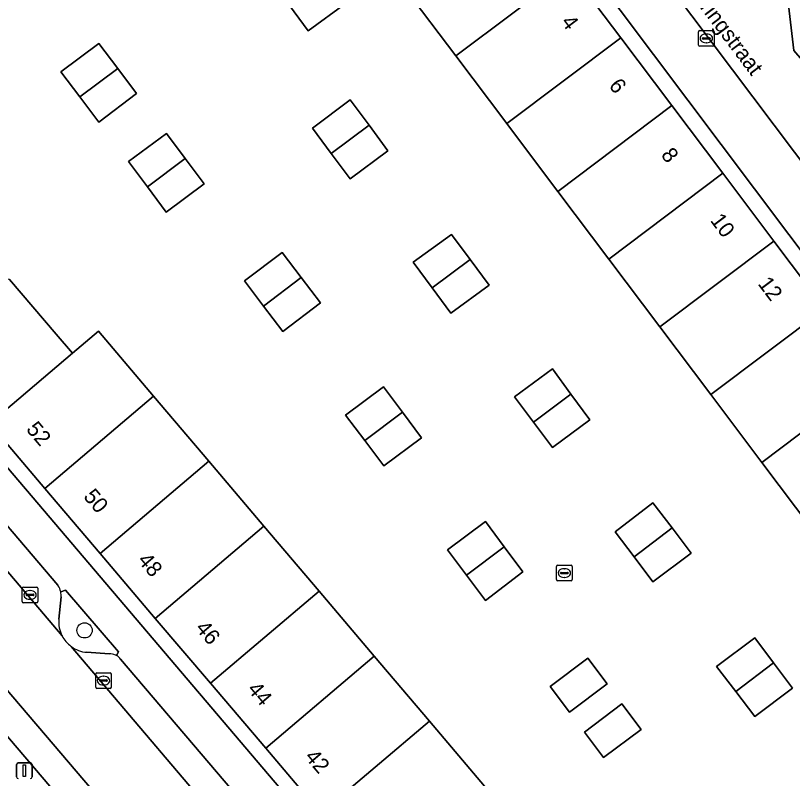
# Model space of a CAD drawing. Extents: x 160377 to 161131, y 383938 to 384853.
# Drawn here: x 160510.39 to 160560.31, y 384649.73 to 384698.73 of the extents above; entities that cross this region are included whole.
import ezdxf

# ---------------------------------------------------------------- set-up
doc = ezdxf.new("R2010")
doc.units = 0
for name, color, linetype in [('IMGEO_Boom', 7, 'Continuous'), ('IMGEO_Erf', 7, 'Continuous'), ('IMGEO_Groenvoorziening', 7, 'Continuous'), ('IMGEO_Kolk', 7, 'Continuous'), ('IMGEO_Lichtmast', 7, 'Continuous'), ('IMGEO_Openbare_ruimte_label', 7, 'Continuous'), ('IMGEO_Pand', 7, 'Continuous'), ('IMGEO_Pand_nummerreeks', 7, 'Continuous'), ('IMGEO_Parkeervlak_open', 7, 'Continuous'), ('IMGEO_Rijbaan_lokaal_open', 7, 'Continuous'), ('IMGEO_Rioolput', 7, 'Continuous'), ('IMGEO_Voetgangersgebied_open', 7, 'Continuous'), ('IMGEO_Voetpad_open', 7, 'Continuous')]:
    doc.layers.add(name, color=color, linetype=linetype)

msp = doc.modelspace()

# ---------------------------------------------------------------- linework, layer by layer
at = {"layer": 'IMGEO_Boom'}
msp.add_circle((160514.825, 384659.244), 0.489, dxfattribs=at)
at = {"layer": 'IMGEO_Erf'}
for points in [[(160603.494, 384626.95), (160531.839, 384722.221), (160517.199, 384711.18), (160499.817, 384698.107), (160499.831, 384681.477), (160544.574, 384628.905), (160558.691, 384612.377)], [(160555.646, 384617.452), (160552.287, 384621.39), (160548.74, 384625.548), (160545.194, 384629.706), (160541.647, 384633.863), (160538.1, 384638.021), (160534.556, 384642.176), (160533.571, 384643.324), (160530.017, 384647.502), (160526.468, 384651.672), (160522.92, 384655.843), (160519.371, 384660.013), (160515.823, 384664.184), (160512.275, 384668.354), (160508.724, 384672.527), (160500.837, 384681.797), (160500.846, 384687.066), (160500.855, 384692.343), (160500.864, 384697.632), (160510.089, 384704.569)], [(160546.009, 384701.656), (160549.284, 384697.303), (160552.559, 384692.951), (160555.834, 384688.599), (160559.109, 384684.247), (160562.385, 384679.894)], [(160561.612, 384665.679), (160558.335, 384670.03), (160555.059, 384674.382), (160551.782, 384678.733), (160548.506, 384683.084), (160545.229, 384687.435), (160543.543, 384689.675), (160541.955, 384691.788), (160538.684, 384696.143), (160535.415, 384700.495)], [(160509.999, 384681.781), (160513.001, 384678.269), (160514.045, 384677.042), (160515.722, 384678.465), (160519.266, 384674.291), (160522.811, 384670.117), (160526.355, 384665.943), (160529.899, 384661.769), (160533.443, 384657.595), (160536.988, 384653.421), (160540.532, 384649.247), (160533.571, 384643.324), (160534.556, 384642.176), (160541.51, 384648.108), (160545.055, 384643.949), (160548.6, 384639.79), (160552.145, 384635.631), (160555.69, 384631.471), (160559.235, 384627.312), (160562.78, 384623.153)]]:
    msp.add_lwpolyline(points, dxfattribs=at)
for points in [[(160527.994, 384699.366), (160530.449, 384701.194), (160531.654, 384699.542), (160529.203, 384697.743)], [(160515.74, 384691.879), (160514.524, 384693.501), (160513.308, 384695.122), (160515.75, 384696.942), (160516.957, 384695.325), (160518.155, 384693.72)], [(160531.89, 384688.244), (160530.677, 384689.872), (160529.463, 384691.499), (160531.883, 384693.322), (160533.103, 384691.681), (160534.313, 384690.052)], [(160520.08, 384686.105), (160518.865, 384687.733), (160517.649, 384689.361), (160520.097, 384691.163), (160521.3, 384689.551), (160522.508, 384687.933)], [(160537.151, 384681.253), (160535.945, 384682.882), (160538.404, 384684.671), (160539.598, 384683.063), (160540.817, 384681.42), (160538.356, 384679.623)], [(160527.565, 384678.439), (160526.333, 384680.065), (160525.101, 384681.69), (160527.524, 384683.518), (160528.754, 384681.9), (160529.992, 384680.272)], [(160544.896, 384670.98), (160543.67, 384672.609), (160542.444, 384674.238), (160544.894, 384676.044), (160546.081, 384674.424), (160547.294, 384672.768)], [(160534.062, 384669.807), (160532.833, 384671.439), (160531.603, 384673.07), (160534.039, 384674.883), (160535.252, 384673.262), (160536.48, 384671.619)], [(160548.92, 384665.577), (160551.348, 384667.436), (160552.577, 384665.819), (160553.804, 384664.206), (160551.34, 384662.369), (160550.13, 384663.973)], [(160540.584, 384661.168), (160539.361, 384662.795), (160538.139, 384664.421), (160540.578, 384666.24), (160541.787, 384664.618), (160542.996, 384662.996)], [(160557.89, 384658.768), (160559.087, 384657.167), (160560.308, 384655.533), (160557.898, 384653.711), (160556.669, 384655.319), (160555.44, 384656.927)], [(160548.395, 384655.814), (160545.993, 384653.99), (160544.752, 384655.641), (160547.16, 384657.46)], [(160550.6, 384652.875), (160548.164, 384651.069), (160546.946, 384652.709), (160549.355, 384654.515)]]:
    msp.add_lwpolyline(points, close=True, dxfattribs=at)
at = {"layer": 'IMGEO_Groenvoorziening'}
for points in [[(160557.616, 384707.68), (160553.827, 384709.767), (160550.857, 384704.721), (160549.861, 384704.03), (160584.207, 384658.391), (160596.343, 384642.27), (160596.599, 384643.678)], [(160588.127, 384664.318), (160579.65, 384674.149), (160560.394, 384696.477), (160559.369, 384705.242)], [(160516.886, 384657.622), (160517.013, 384657.874), (160513.591, 384661.836), (160513.296, 384661.725)], [(160513.32, 384661.387), (160513.174, 384659.965)], [(160514.972, 384657.834), (160516.405, 384657.74)]]:
    msp.add_lwpolyline(points, dxfattribs=at)
for centre, radius, start, end in [((160512.125, 384661.472), 1.198, 355.9314, 12.1916), ((160515.129, 384659.79), 1.963, 174.8713, 207.3804), ((160515.122, 384659.786), 1.955, 207.3769, 233.4166), ((160515.123, 384659.774), 1.946, 233.197, 265.5549), ((160516.412, 384656.706), 1.034, 67.4534, 90.3645), ((160516.61, 384657.167), 0.532, 58.7363, 68.1336)]:
    msp.add_arc(centre, radius, start, end, dxfattribs=at)
at = {"layer": 'IMGEO_Kolk'}
for p, q in [((160554.278, 384696.838), (160554.278, 384697.69)), ((160554.353, 384697.764), (160555.205, 384697.764)), ((160554.766, 384697.544), (160554.791, 384697.544)), ((160555.279, 384697.69), (160555.279, 384696.838)), ((160554.537, 384697.258), (160554.537, 384697.27)), ((160554.975, 384697.221), (160554.577, 384697.221)), ((160554.58, 384697.307), (160554.978, 384697.307)), ((160554.789, 384696.984), (160554.764, 384696.984)), ((160555.021, 384697.27), (160555.021, 384697.258)), ((160555.205, 384696.764), (160554.353, 384696.764)), ((160510.823, 384661.094), (160510.823, 384661.946)), ((160510.898, 384662.02), (160511.75, 384662.02)), ((160511.824, 384661.946), (160511.824, 384661.094)), ((160511.082, 384661.514), (160511.082, 384661.526)), ((160511.52, 384661.477), (160511.122, 384661.477)), ((160511.125, 384661.563), (160511.523, 384661.563)), ((160511.311, 384661.8), (160511.336, 384661.8)), ((160511.566, 384661.526), (160511.566, 384661.514)), ((160511.75, 384661.02), (160510.898, 384661.02)), ((160511.334, 384661.24), (160511.309, 384661.24)), ((160515.545, 384655.589), (160515.545, 384656.441)), ((160515.62, 384656.515), (160516.472, 384656.515)), ((160516.546, 384656.441), (160516.546, 384655.589)), ((160515.804, 384656.009), (160515.804, 384656.021)), ((160516.242, 384655.972), (160515.844, 384655.972)), ((160515.847, 384656.058), (160516.245, 384656.058)), ((160516.033, 384656.295), (160516.058, 384656.295)), ((160516.288, 384656.021), (160516.288, 384656.009)), ((160516.472, 384655.515), (160515.62, 384655.515)), ((160516.056, 384655.735), (160516.031, 384655.735))]:
    msp.add_line(p, q, dxfattribs=at)
for points in [[(160554.278, 384696.838), (160554.278, 384697.69)], [(160554.353, 384697.764), (160555.205, 384697.764)], [(160555.279, 384697.69), (160555.279, 384696.838)], [(160555.205, 384696.764), (160554.353, 384696.764)], [(160510.823, 384661.094), (160510.823, 384661.946)], [(160510.898, 384662.02), (160511.75, 384662.02)], [(160511.824, 384661.946), (160511.824, 384661.094)], [(160511.75, 384661.02), (160510.898, 384661.02)], [(160515.545, 384655.589), (160515.545, 384656.441)], [(160515.62, 384656.515), (160516.472, 384656.515)], [(160516.546, 384656.441), (160516.546, 384655.589)], [(160516.472, 384655.515), (160515.62, 384655.515)]]:
    msp.add_lwpolyline(points, dxfattribs=at)
for centre, radius, start, end in [((160554.355, 384697.688), 0.0765, 91.552, 178.448), ((160554.355, 384697.688), 0.0765, 91.552, 178.448), ((160555.203, 384697.688), 0.0765, 1.552, 88.448), ((160555.203, 384697.688), 0.0765, 1.552, 88.448), ((160554.577, 384697.267), 0.0403, 85.8775, 175.7526), ((160554.574, 384697.257), 0.0366, 178.938, 274.7102), ((160554.978, 384697.264), 0.043, 264.8664, 352.4533), ((160554.982, 384697.269), 0.0386, 1.7309, 96.639), ((160554.355, 384696.84), 0.0765, 181.552, 268.448), ((160554.355, 384696.84), 0.0765, 181.552, 268.448), ((160555.203, 384696.84), 0.0765, 271.552, 358.448), ((160555.203, 384696.84), 0.0765, 271.552, 358.448), ((160510.9, 384661.944), 0.0765, 91.552, 178.448), ((160510.9, 384661.944), 0.0765, 91.552, 178.448), ((160511.748, 384661.944), 0.0765, 1.552, 88.448), ((160511.748, 384661.944), 0.0765, 1.552, 88.448), ((160511.122, 384661.523), 0.0403, 85.8775, 175.7526), ((160511.119, 384661.513), 0.0366, 178.938, 274.7102), ((160511.523, 384661.52), 0.043, 264.8664, 352.4533), ((160511.527, 384661.525), 0.0386, 1.7309, 96.639), ((160510.9, 384661.096), 0.0765, 181.552, 268.448), ((160510.9, 384661.096), 0.0765, 181.552, 268.448), ((160511.748, 384661.096), 0.0765, 271.552, 358.448), ((160511.748, 384661.096), 0.0765, 271.552, 358.448), ((160515.622, 384656.439), 0.0765, 91.552, 178.448), ((160515.622, 384656.439), 0.0765, 91.552, 178.448), ((160516.47, 384656.439), 0.0765, 1.552, 88.448), ((160516.47, 384656.439), 0.0765, 1.552, 88.448), ((160515.844, 384656.018), 0.0403, 85.8775, 175.7526), ((160515.841, 384656.008), 0.0366, 178.938, 274.7102), ((160516.245, 384656.015), 0.043, 264.8664, 352.4533), ((160516.249, 384656.02), 0.0386, 1.7309, 96.639), ((160515.622, 384655.591), 0.0765, 181.552, 268.448), ((160515.622, 384655.591), 0.0765, 181.552, 268.448), ((160516.47, 384655.591), 0.0765, 271.552, 358.448), ((160516.47, 384655.591), 0.0765, 271.552, 358.448)]:
    msp.add_arc(centre, radius, start, end, dxfattribs=at)
for centre, major_axis, ratio, start_param, end_param in [((160554.765, 384697.264), (-0.387, 0.002), 0.722429, 4.712389, 7.853982), ((160554.79, 384697.264), (-0.39, 0.002), 0.717154, 1.570796, 4.712389), ((160511.31, 384661.52), (-0.387, 0.002), 0.722429, 4.712389, 7.853982), ((160511.335, 384661.52), (-0.39, 0.002), 0.717154, 1.570796, 4.712389), ((160516.032, 384656.015), (-0.387, 0.002), 0.722429, 4.712389, 7.853982), ((160516.057, 384656.015), (-0.39, 0.002), 0.717154, 1.570796, 4.712389)]:
    msp.add_ellipse(centre, major_axis=major_axis, ratio=ratio, start_param=start_param, end_param=end_param, dxfattribs=at)
at = {"layer": 'IMGEO_Lichtmast'}
for p, q in [((160510.463, 384649.832), (160510.463, 384650.632)), ((160510.463, 384650.632), (160510.463, 384649.832)), ((160510.563, 384650.732), (160511.353, 384650.732)), ((160511.353, 384650.732), (160510.563, 384650.732)), ((160511.453, 384650.632), (160511.453, 384649.832)), ((160511.453, 384649.832), (160511.453, 384650.632))]:
    msp.add_line(p, q, dxfattribs=at)
msp.add_lwpolyline([(160510.883, 384650.607), (160511.033, 384650.607), (160511.033, 384649.857), (160510.883, 384649.857), (160510.883, 384650.607)], dxfattribs=at)
for centre, start, end in [((160510.563, 384650.632), 90, 180), ((160510.563, 384650.632), 90, 180), ((160511.353, 384650.632), 0, 90), ((160511.353, 384650.632), 360, 90), ((160510.563, 384649.832), 180, 270), ((160510.563, 384649.832), 180, 270), ((160511.353, 384649.832), 270, 0), ((160511.353, 384649.832), 270, 0)]:
    msp.add_arc(centre, 0.1, start, end, dxfattribs=at)
at = {"layer": 'IMGEO_Pand'}
for points in [[(160546.009, 384701.656), (160542.734, 384706.008), (160537.673, 384702.203), (160535.415, 384700.495), (160538.684, 384696.143)], [(160549.284, 384697.303), (160546.009, 384701.656), (160538.684, 384696.143), (160541.955, 384691.788)], [(160531.654, 384699.542), (160530.449, 384701.194), (160527.994, 384699.366), (160529.203, 384697.743)], [(160516.957, 384695.325), (160515.75, 384696.942), (160513.308, 384695.122), (160514.524, 384693.501)], [(160552.559, 384692.951), (160549.284, 384697.303), (160541.955, 384691.788), (160543.543, 384689.675), (160545.229, 384687.435)], [(160516.957, 384695.325), (160514.524, 384693.501), (160515.74, 384691.879), (160518.155, 384693.72)], [(160529.463, 384691.499), (160530.677, 384689.872), (160533.103, 384691.681), (160531.883, 384693.322)], [(160555.834, 384688.599), (160552.559, 384692.951), (160545.229, 384687.435), (160548.506, 384683.084)], [(160533.103, 384691.681), (160530.677, 384689.872), (160531.89, 384688.244), (160534.313, 384690.052)], [(160517.649, 384689.361), (160518.865, 384687.733), (160521.3, 384689.551), (160520.097, 384691.163)], [(160521.3, 384689.551), (160518.865, 384687.733), (160520.08, 384686.105), (160522.508, 384687.933)], [(160559.109, 384684.247), (160555.834, 384688.599), (160548.506, 384683.084), (160551.782, 384678.733)], [(160539.598, 384683.063), (160538.404, 384684.671), (160535.945, 384682.882), (160537.151, 384681.253)], [(160562.385, 384679.894), (160559.109, 384684.247), (160551.782, 384678.733), (160555.059, 384674.382)], [(160525.101, 384681.69), (160526.333, 384680.065), (160528.754, 384681.9), (160527.524, 384683.518)], [(160539.598, 384683.063), (160537.151, 384681.253), (160538.356, 384679.623), (160540.817, 384681.42)], [(160528.754, 384681.9), (160526.333, 384680.065), (160527.565, 384678.439), (160529.992, 384680.272)], [(160513.001, 384678.269), (160509.999, 384681.781), (160500.837, 384681.797), (160508.724, 384672.527), (160514.045, 384677.042)], [(160565.66, 384675.542), (160562.385, 384679.894), (160555.059, 384674.382), (160558.335, 384670.03)], [(160519.266, 384674.291), (160515.722, 384678.465), (160514.045, 384677.042), (160508.724, 384672.527), (160512.275, 384668.354)], [(160542.444, 384674.238), (160543.67, 384672.609), (160546.081, 384674.424), (160544.894, 384676.044)], [(160565.66, 384675.542), (160558.335, 384670.03), (160561.612, 384665.679), (160568.935, 384671.19)], [(160535.252, 384673.262), (160534.039, 384674.883), (160531.603, 384673.07), (160532.833, 384671.439)], [(160546.081, 384674.424), (160543.67, 384672.609), (160544.896, 384670.98), (160547.294, 384672.768)], [(160522.811, 384670.117), (160519.266, 384674.291), (160512.275, 384668.354), (160515.823, 384664.184)], [(160535.252, 384673.262), (160532.833, 384671.439), (160534.062, 384669.807), (160536.48, 384671.619)], [(160526.355, 384665.943), (160522.811, 384670.117), (160515.823, 384664.184), (160519.371, 384660.013)], [(160548.92, 384665.577), (160550.13, 384663.973), (160552.577, 384665.819), (160551.348, 384667.436)], [(160529.899, 384661.769), (160526.355, 384665.943), (160519.371, 384660.013), (160522.92, 384655.843)], [(160541.787, 384664.618), (160540.578, 384666.24), (160538.139, 384664.421), (160539.361, 384662.795)], [(160552.577, 384665.819), (160550.13, 384663.973), (160551.34, 384662.369), (160553.804, 384664.206)], [(160541.787, 384664.618), (160539.361, 384662.795), (160540.584, 384661.168), (160542.996, 384662.996)], [(160533.443, 384657.595), (160529.899, 384661.769), (160522.92, 384655.843), (160526.468, 384651.672)], [(160559.087, 384657.167), (160557.89, 384658.768), (160555.44, 384656.927), (160556.669, 384655.319)], [(160536.988, 384653.421), (160533.443, 384657.595), (160526.468, 384651.672), (160530.017, 384647.502)], [(160545.993, 384653.99), (160548.395, 384655.814), (160547.16, 384657.46), (160544.752, 384655.641)], [(160559.087, 384657.167), (160556.669, 384655.319), (160557.898, 384653.711), (160560.308, 384655.533)], [(160546.946, 384652.709), (160548.164, 384651.069), (160550.6, 384652.875), (160549.355, 384654.515)], [(160540.532, 384649.247), (160536.988, 384653.421), (160530.017, 384647.502), (160533.571, 384643.324)]]:
    msp.add_lwpolyline(points, close=True, dxfattribs=at)
at = {"layer": 'IMGEO_Parkeervlak_open'}
for points in [[(160499.276, 384675.419), (160501.113, 384673.317), (160513.386, 384658.887)], [(160490.998, 384674.851), (160491.465, 384674.139), (160492.234, 384673.098), (160521.221, 384639.111)], [(160524.647, 384638.036), (160493.666, 384674.37)], [(160513.133, 384662.114), (160513.111, 384662.147), (160502.694, 384674.35)], [(160513.174, 384659.965), (160513.32, 384661.387)], [(160513.957, 384658.216), (160528.953, 384640.556), (160529.002, 384640.499), (160541.279, 384626.131), (160554.972, 384610.11)], [(160516.405, 384657.74), (160514.972, 384657.834)], [(160531.621, 384640.401), (160530.508, 384639.465), (160529.494, 384640.594), (160530.592, 384641.609), (160517.141, 384657.401)]]:
    msp.add_lwpolyline(points, dxfattribs=at)
for centre, radius, start, end in [((160512.146, 384661.472), 1.177, 12.4174, 33.0522), ((160512.125, 384661.472), 1.198, 355.9314, 12.1916), ((160515.129, 384659.79), 1.963, 174.8713, 207.3804), ((160515.123, 384659.774), 1.946, 233.197, 265.5549), ((160516.412, 384656.706), 1.034, 67.4534, 90.3645), ((160516.61, 384657.167), 0.532, 58.7363, 68.1336), ((160516.487, 384656.904), 0.822, 37.2345, 60.9367)]:
    msp.add_arc(centre, radius, start, end, dxfattribs=at)
at = {"layer": 'IMGEO_Rijbaan_lokaal_open'}
for points in [[(160513.386, 384658.887), (160501.113, 384673.317), (160499.276, 384675.419), (160499.155, 384675.557)], [(160493.666, 384674.37), (160524.647, 384638.036), (160525.3, 384637.294), (160529.002, 384640.499), (160528.953, 384640.556), (160513.957, 384658.216)]]:
    msp.add_lwpolyline(points, dxfattribs=at)
msp.add_arc((160515.122, 384659.786), 1.955, 207.3769, 233.4166, dxfattribs=at)
at = {"layer": 'IMGEO_Rioolput'}
for p, q in [((160545.156, 384662.5), (160545.156, 384663.352)), ((160545.231, 384663.426), (160546.083, 384663.426)), ((160545.415, 384662.92), (160545.415, 384662.932)), ((160545.458, 384662.969), (160545.856, 384662.969)), ((160545.644, 384663.206), (160545.669, 384663.206)), ((160545.899, 384662.932), (160545.899, 384662.92)), ((160546.157, 384663.352), (160546.157, 384662.5)), ((160545.853, 384662.883), (160545.455, 384662.883)), ((160545.667, 384662.646), (160545.642, 384662.646)), ((160546.083, 384662.426), (160545.231, 384662.426))]:
    msp.add_line(p, q, dxfattribs=at)
for points in [[(160545.156, 384662.5), (160545.156, 384663.352)], [(160545.231, 384663.426), (160546.083, 384663.426)], [(160546.157, 384663.352), (160546.157, 384662.5)], [(160546.083, 384662.426), (160545.231, 384662.426)]]:
    msp.add_lwpolyline(points, dxfattribs=at)
for centre, radius, start, end in [((160545.233, 384663.35), 0.0765, 91.552, 178.448), ((160545.233, 384663.35), 0.0765, 91.552, 178.448), ((160545.455, 384662.929), 0.0403, 85.8775, 175.7526), ((160545.86, 384662.931), 0.0386, 1.7309, 96.639), ((160546.081, 384663.35), 0.0765, 1.552, 88.448), ((160546.081, 384663.35), 0.0765, 1.552, 88.448), ((160545.233, 384662.502), 0.0765, 181.552, 268.448), ((160545.233, 384662.502), 0.0765, 181.552, 268.448), ((160545.452, 384662.919), 0.0366, 178.938, 274.7102), ((160545.856, 384662.926), 0.043, 264.8664, 352.4533), ((160546.081, 384662.502), 0.0765, 271.552, 358.448), ((160546.081, 384662.502), 0.0765, 271.552, 358.448)]:
    msp.add_arc(centre, radius, start, end, dxfattribs=at)
for centre, major_axis, ratio, start_param, end_param in [((160545.643, 384662.926), (-0.387, 0.002), 0.722429, 4.712389, 7.853982), ((160545.668, 384662.926), (-0.39, 0.002), 0.717154, 1.570796, 4.712389)]:
    msp.add_ellipse(centre, major_axis=major_axis, ratio=ratio, start_param=start_param, end_param=end_param, dxfattribs=at)
at = {"layer": 'IMGEO_Voetgangersgebied_open'}
for points in [[(160539.968, 384717.188), (160535.283, 384723.428), (160534.832, 384724.029), (160531.839, 384722.221), (160603.494, 384626.95), (160604.071, 384626.182), (160600.544, 384623.533), (160605.23, 384617.306), (160607.339, 384614.528), (160608.482, 384613.028), (160611.972, 384615.646), (160634.758, 384585.358), (160653.945, 384599.94), (160649.862, 384602.565), (160648.502, 384603.464), (160618.749, 384622.917), (160617.41, 384623.8), (160615.335, 384625.155)], [(160604.773, 384631.072), (160604.303, 384631.697), (160599.161, 384638.527), (160596.343, 384642.27), (160584.207, 384658.391), (160549.861, 384704.03), (160544.079, 384711.713)], [(160559.369, 384705.242), (160560.394, 384696.477), (160579.65, 384674.149), (160588.127, 384664.318), (160601.036, 384649.348), (160616.046, 384639.404)]]:
    msp.add_lwpolyline(points, dxfattribs=at)
at = {"layer": 'IMGEO_Voetpad_open'}
for points in [[(160610.459, 384499.743), (160614.226, 384500.488), (160611.199, 384533.452), (160609.42, 384552.826), (160588.469, 384577.392), (160578.674, 384588.862), (160577.214, 384590.588), (160574.938, 384593.252), (160571.697, 384597.097), (160570.15, 384598.933), (160561.787, 384608.701), (160558.691, 384612.377), (160544.574, 384628.905), (160499.831, 384681.477), (160499.817, 384698.107), (160517.199, 384711.18), (160531.839, 384722.221), (160534.832, 384724.029)], [(160526.047, 384636.403), (160525.902, 384636.576), (160524.378, 384635.261), (160521.123, 384639.026), (160521.221, 384639.111), (160492.234, 384673.098), (160491.465, 384674.139), (160490.998, 384674.851)], [(160502.694, 384674.35), (160513.111, 384662.147), (160513.133, 384662.114)], [(160513.296, 384661.725), (160513.591, 384661.836), (160517.013, 384657.874), (160516.886, 384657.622)], [(160517.141, 384657.401), (160530.592, 384641.609), (160531.621, 384640.401), (160538.686, 384632.106), (160540.854, 384629.561), (160542.733, 384627.355), (160550.055, 384618.797), (160551.084, 384617.595), (160554.483, 384613.622)]]:
    msp.add_lwpolyline(points, dxfattribs=at)
for centre, radius, start, end in [((160512.146, 384661.472), 1.177, 12.4174, 33.0522), ((160516.487, 384656.904), 0.822, 37.2345, 60.9367)]:
    msp.add_arc(centre, radius, start, end, dxfattribs=at)

# ---------------------------------------------------------------- texts
at = {"layer": 'IMGEO_Openbare_ruimte_label'}
msp.add_text('Weteringstraat', height=1, rotation=307.0304, dxfattribs=at).set_placement((160552.456, 384701.747))
at = {"layer": 'IMGEO_Pand_nummerreeks'}
for s, rotation, p in [('4', 306.9613, (160545.402, 384698.305)), ('6', 306.9613, (160548.473, 384694.223)), ('8', 306.9613, (160551.823, 384689.773)), ('10', 306.9613, (160554.988, 384685.565)), ('12', 306.9613, (160558.049, 384681.497)), ('52', 310.3933, (160511.028, 384672.134)), ('50', 310.3933, (160514.706, 384667.811)), ('48', 310.3933, (160518.19, 384663.716)), ('46', 310.3933, (160521.899, 384659.357)), ('44', 310.3933, (160525.236, 384655.435)), ('42', 310.3933, (160528.93, 384651.094))]:
    msp.add_text(s, height=1, rotation=rotation, dxfattribs=at).set_placement(p)

doc.saveas('drawing.dxf')
